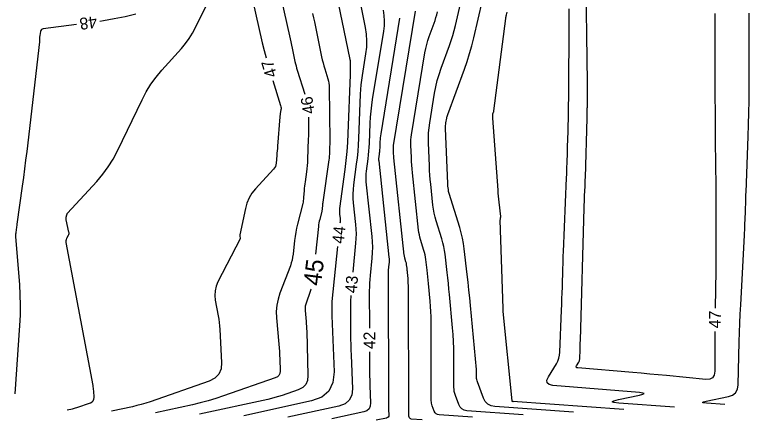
# Model space of a CAD drawing. Extents: x 2384780 to 2405861, y 547869 to 573706.
# Drawn here: x 2395631.2 to 2395756, y 552063.9 to 552132.8 of the extents above; entities that cross this region are included whole.
import ezdxf

# ---------------------------------------------------------------- set-up
doc = ezdxf.new("R2010")
doc.units = 0
doc.layers.add('Old_Level_60', color=7, linetype='Continuous')
doc.layers.add('Old_Level_61', color=7, linetype='Continuous')

msp = doc.modelspace()

# ---------------------------------------------------------------- linework, layer by layer
at = {"layer": 'Old_Level_60'}
for points in [[(2395750.176, 552078.97225), (2395750.16775, 552078.05125), (2395750.1635, 552076.95), (2395750.16525, 552075.8485), (2395750.17975, 552072.25075), (2395750.0865, 552071.58525), (2395749.80075, 552071.13125), (2395749.32225, 552070.88825), (2395748.65125, 552070.85675), (2395741.985, 552071.4995), (2395740.55625, 552071.63475), (2395739.12725, 552071.7655), (2395737.6975, 552071.89125), (2395736.2675, 552072.01225), (2395726.90075, 552072.78925), (2395726.73275, 552072.8265), (2395726.64375, 552072.90375), (2395726.634, 552073.02125), (2395726.7035, 552073.179), (2395727.05975, 552073.759), (2395727.12725, 552073.886), (2395727.177, 552074.0185), (2395727.20925, 552074.15625), (2395727.2235, 552074.29925), (2395727.288, 552075.988), (2395727.3015, 552076.34975), (2395727.314, 552076.71175), (2395727.32575, 552077.0735), (2395727.33675, 552077.4355), (2395727.99475, 552099.999), (2395728.01025, 552100.50775), (2395728.0275, 552101.0165), (2395728.0465, 552101.525), (2395728.06675, 552102.0335), (2395728.13625, 552103.69475), (2395728.1505, 552104.05075), (2395728.1635, 552104.40675), (2395728.1755, 552104.76275), (2395728.1865, 552105.119), (2395728.47675, 552115.20975), (2395728.483, 552115.42725), (2395728.489, 552115.645), (2395728.495, 552115.8625), (2395728.50075, 552116.08025), (2395728.51925, 552116.79125), (2395728.52275, 552116.9435), (2395728.5255, 552117.09575), (2395728.52775, 552117.24825), (2395728.529, 552117.4005), (2395728.5415, 552119.496), (2395728.543, 552119.945), (2395728.54225, 552120.394), (2395728.53925, 552120.843), (2395728.534, 552121.292), (2395728.24825, 552141.47075)], [(2395689.1905, 552138.67725), (2395690.77925, 552130.60275), (2395690.94825, 552129.4875), (2395691.017, 552128.37075), (2395690.985, 552127.25225), (2395690.8525, 552126.132), (2395690.2555, 552122.47025), (2395690.13975, 552121.68425), (2395690.048, 552120.896), (2395689.9805, 552120.105), (2395689.93725, 552119.312), (2395689.6415, 552111.76925), (2395689.586, 552110.677), (2395689.505, 552109.587), (2395689.3985, 552108.49925), (2395689.2665, 552107.4135), (2395688.7945, 552103.87075), (2395688.716, 552103.11125), (2395688.683, 552102.35125), (2395688.69575, 552101.5905), (2395688.75375, 552100.829), (2395689.144, 552097.155), (2395689.20725, 552096.3675), (2395689.2295, 552095.58025), (2395689.211, 552094.7925), (2395689.15175, 552094.005), (2395688.65425, 552089.0835)], [(2395675.89475, 552138.3445), (2395678.026, 552128.69875), (2395678.14275, 552128.16625), (2395678.258, 552127.6335), (2395678.3715, 552127.1005), (2395678.4835, 552126.567), (2395678.84675, 552124.82375), (2395678.929, 552124.4515), (2395679.0205, 552124.0815), (2395679.12125, 552123.714), (2395679.23125, 552123.34875), (2395680.4975, 552119.32425)], [(2395685.47925, 552138.11775), (2395688.17375, 552125.182), (2395688.17975, 552125.155), (2395688.1865, 552125.12825), (2395688.19375, 552125.1015), (2395688.20175, 552125.07525), (2395688.22875, 552124.989), (2395688.23375, 552124.9705), (2395688.2375, 552124.95175), (2395688.23975, 552124.93275), (2395688.24075, 552124.9135), (2395688.25, 552123.65325), (2395688.25025, 552123.38325), (2395688.24775, 552123.1135), (2395688.24175, 552122.8435), (2395688.23275, 552122.57375), (2395687.8415, 552112.59675), (2395687.7635, 552111.0655), (2395687.65, 552109.53725), (2395687.50075, 552108.012), (2395687.316, 552106.49), (2395686.431, 552099.85075), (2395686.4075, 552099.6225), (2395686.3975, 552099.39375), (2395686.40125, 552099.165), (2395686.41875, 552098.93575), (2395686.49825, 552098.1875), (2395686.51125, 552098.027), (2395686.51575, 552097.8665), (2395686.512, 552097.70625), (2395686.5, 552097.54575), (2395686.48425, 552097.39125)], [(2395671.60125, 552135.39425), (2395673.28975, 552128.001), (2395673.59725, 552126.71275), (2395673.9235, 552125.4555)], [(2395717.60875, 552064.852), (2395708.07575, 552065.5375), (2395707.6075, 552065.62925), (2395707.222, 552065.8315), (2395706.91875, 552066.14375), (2395706.69775, 552066.5665), (2395706.11075, 552068.128), (2395706.0005, 552068.46525), (2395705.9215, 552068.8085), (2395705.874, 552069.15725), (2395705.85725, 552069.51175), (2395705.8435, 552074.959), (2395705.82725, 552076.1255), (2395705.78475, 552077.291), (2395705.71575, 552078.455), (2395705.6205, 552079.618), (2395705.09425, 552085.25025), (2395705.00325, 552086.196), (2395704.90725, 552087.141), (2395704.806, 552088.0855), (2395704.6995, 552089.0295), (2395704.3435, 552092.1125), (2395704.252, 552092.76975), (2395704.13025, 552093.42075), (2395703.9785, 552094.0655), (2395703.7965, 552094.70375), (2395702.8485, 552097.75825), (2395702.6615, 552098.41625), (2395702.5075, 552099.08075), (2395702.386, 552099.75225), (2395702.29725, 552100.43025), (2395701.91575, 552104.02475), (2395701.84025, 552104.7955), (2395701.77775, 552105.567), (2395701.72825, 552106.33975), (2395701.69175, 552107.11325), (2395701.538, 552111.05425), (2395701.52625, 552111.8975), (2395701.5565, 552112.73825), (2395701.62925, 552113.57625), (2395701.744, 552114.41175), (2395702.5685, 552119.4695), (2395702.77075, 552120.5465), (2395703.024, 552121.61), (2395703.328, 552122.66025), (2395703.68325, 552123.697), (2395705.11225, 552127.5635), (2395705.405, 552128.396), (2395705.6705, 552129.23675), (2395705.90925, 552130.0855), (2395706.121, 552130.94225), (2395707.1565, 552135.4415)], [(2395726.17925, 552065.28275), (2395712.81375, 552066.24375), (2395712.1575, 552066.3725), (2395711.61675, 552066.656), (2395711.1915, 552067.094), (2395710.88175, 552067.68675), (2395709.8555, 552070.4165), (2395709.79, 552070.61675), (2395709.74325, 552070.8205), (2395709.71475, 552071.0275), (2395709.705, 552071.238), (2395709.70325, 552071.93125), (2395709.70125, 552072.07975), (2395709.69575, 552072.228), (2395709.687, 552072.376), (2395709.67475, 552072.524), (2395708.6605, 552083.38375), (2395708.533, 552084.7095), (2395708.39825, 552086.0345), (2395708.25625, 552087.35875), (2395708.107, 552088.68225), (2395707.60775, 552093.0045), (2395707.4795, 552093.92625), (2395707.309, 552094.839), (2395707.096, 552095.74275), (2395706.841, 552096.63775), (2395705.04425, 552102.426), (2395704.99725, 552102.5915), (2395704.9585, 552102.75875), (2395704.928, 552102.92775), (2395704.9055, 552103.09825), (2395704.846, 552103.6585), (2395704.83425, 552103.7785), (2395704.82475, 552103.89875), (2395704.817, 552104.01925), (2395704.81125, 552104.13975), (2395704.44675, 552113.48725), (2395704.44325, 552113.7245), (2395704.452, 552113.961), (2395704.47225, 552114.19675), (2395704.50475, 552114.432), (2395704.62975, 552115.1985), (2395704.66025, 552115.36175), (2395704.69875, 552115.523), (2395704.74475, 552115.68225), (2395704.79875, 552115.8395), (2395707.64475, 552123.54075), (2395708.1075, 552124.8565), (2395708.52725, 552126.185), (2395708.9045, 552127.52625), (2395709.239, 552128.88025), (2395710.69, 552135.18475)], [(2395640.14975, 552065.68275), (2395641.01875, 552065.87325), (2395641.204, 552065.91675), (2395641.388, 552065.96575), (2395641.5705, 552066.02025), (2395641.75125, 552066.08), (2395644.10825, 552066.89875), (2395644.3835, 552067.037), (2395644.575, 552067.2315), (2395644.68225, 552067.4825), (2395644.70575, 552067.7895), (2395644.64525, 552068.885), (2395644.6285, 552069.11925), (2395644.60425, 552069.3525), (2395644.57225, 552069.585), (2395644.53275, 552069.8165), (2395639.9845, 552094.09525), (2395639.96475, 552094.28125), (2395639.9755, 552094.4625), (2395640.017, 552094.6395), (2395640.0895, 552094.81175), (2395640.37575, 552095.36775), (2395640.426, 552095.48825), (2395640.4535, 552095.61175), (2395640.45875, 552095.73825), (2395640.44125, 552095.8675), (2395639.98275, 552097.96375), (2395639.964, 552098.07675), (2395639.9575, 552098.18975), (2395639.963, 552098.30275), (2395639.9805, 552098.416), (2395640.05775, 552098.7855), (2395640.079, 552098.86225), (2395640.10975, 552098.93425), (2395640.15, 552099.001), (2395640.2, 552099.06325), (2395645.169, 552104.488), (2395646.1865, 552105.68275), (2395647.10875, 552106.94175), (2395647.93575, 552108.26525), (2395648.668, 552109.653), (2395652.8545, 552118.336), (2395653.5635, 552119.6835), (2395654.3625, 552120.971), (2395655.251, 552122.19825), (2395656.22925, 552123.3655), (2395659.5715, 552127.0795), (2395660.257, 552127.89625), (2395660.881, 552128.7545), (2395661.4435, 552129.654), (2395661.9445, 552130.595), (2395663.8145, 552134.4195)], [(2395693.81075, 552133.5595), (2395693.946, 552132.66675), (2395694.00075, 552131.77275), (2395693.97525, 552130.87725), (2395693.86925, 552129.98075), (2395691.9825, 552118.408), (2395691.8345, 552117.4035), (2395691.7175, 552116.39625), (2395691.63125, 552115.3855), (2395691.576, 552114.372), (2395691.4415, 552110.94175), (2395691.40825, 552110.28875), (2395691.35975, 552109.63675), (2395691.29625, 552108.98625), (2395691.21725, 552108.33725), (2395690.935, 552106.2185), (2395690.888, 552105.7645), (2395690.86825, 552105.30975), (2395690.876, 552104.855), (2395690.91075, 552104.39975), (2395691.896, 552095.1205), (2395691.96925, 552094.20725), (2395691.99525, 552093.29375), (2395691.974, 552092.38025), (2395691.90525, 552091.46675), (2395691.60325, 552088.48175), (2395691.547, 552087.84175), (2395691.50725, 552087.201), (2395691.484, 552086.55925), (2395691.47725, 552085.91675), (2395691.4935, 552079.556)], [(2395743.32, 552066.1445), (2395733.862, 552066.8245), (2395733.02325, 552066.92275), (2395732.73725, 552067.05725), (2395733.00325, 552067.228), (2395733.822, 552067.435), (2395737.3985, 552068.17025), (2395737.9715, 552068.316), (2395738.158, 552068.43875), (2395737.95825, 552068.53825), (2395737.37175, 552068.6145), (2395722.664, 552069.8345), (2395722.03325, 552069.9745), (2395721.6995, 552070.26475), (2395721.663, 552070.70575), (2395721.92375, 552071.297), (2395723.26075, 552073.47425), (2395723.514, 552073.951), (2395723.70075, 552074.44775), (2395723.82125, 552074.9645), (2395723.8755, 552075.50175), (2395724.146, 552082.5825), (2395724.1825, 552083.56875), (2395724.21675, 552084.55525), (2395724.249, 552085.54175), (2395724.27875, 552086.52825), (2395724.37275, 552089.751), (2395724.394, 552090.4415), (2395724.4175, 552091.132), (2395724.443, 552091.82225), (2395724.47075, 552092.51275), (2395724.99675, 552105.11075), (2395725.021, 552105.71725), (2395725.0435, 552106.32375), (2395725.06375, 552106.9305), (2395725.08225, 552107.537), (2395725.13925, 552109.519), (2395725.1515, 552109.9435), (2395725.16325, 552110.36825), (2395725.17475, 552110.793), (2395725.186, 552111.21775), (2395725.301, 552115.637), (2395725.3235, 552116.584), (2395725.341, 552117.53125), (2395725.35375, 552118.4785), (2395725.36175, 552119.42575), (2395725.433, 552131.37225), (2395725.43725, 552132.59325), (2395725.43525, 552133.814)], [(2395651.8305, 552132.8775), (2395649.9935, 552132.4485), (2395648.1465, 552132.07275), (2395646.2895, 552131.7505), (2395645.694, 552131.6645)], [(2395700.468, 552063.9905), (2395698.59975, 552064.12475), (2395698.508, 552064.14275), (2395698.4325, 552064.1825), (2395698.373, 552064.24375), (2395698.32975, 552064.3265), (2395698.21475, 552064.6325), (2395698.193, 552064.6985), (2395698.1775, 552064.76575), (2395698.16825, 552064.83425), (2395698.165, 552064.90375), (2395698.10925, 552086.8425), (2395698.105, 552087.133), (2395698.0945, 552087.42325), (2395698.07725, 552087.71325), (2395698.0535, 552088.003), (2395697.962, 552088.98325), (2395697.94425, 552089.16875), (2395697.92525, 552089.35375), (2395697.9055, 552089.539), (2395697.88475, 552089.724), (2395697.81475, 552090.32825), (2395697.797, 552090.457), (2395697.773, 552090.5845), (2395697.74325, 552090.711), (2395697.70775, 552090.836), (2395697.52175, 552091.43475), (2395697.48525, 552091.5635), (2395697.455, 552091.69375), (2395697.43125, 552091.8255), (2395697.41375, 552091.95825), (2395695.6595, 552108.4785), (2395695.639, 552108.68875), (2395695.622, 552108.899), (2395695.6085, 552109.10975), (2395695.5985, 552109.3205), (2395695.5715, 552110.00975), (2395695.5695, 552110.15725), (2395695.57475, 552110.3045), (2395695.5875, 552110.451), (2395695.60775, 552110.597), (2395699.323, 552133.38725)], [(2395709.0385, 552064.42125), (2395703.33775, 552064.83125), (2395703.05775, 552064.886), (2395702.82725, 552065.007), (2395702.64575, 552065.19375), (2395702.51375, 552065.4465), (2395702.16275, 552066.38025), (2395702.09675, 552066.582), (2395702.0495, 552066.78725), (2395702.021, 552066.99575), (2395702.01125, 552067.20775), (2395701.977, 552080.58425), (2395701.96475, 552081.471), (2395701.9325, 552082.35675), (2395701.88, 552083.24175), (2395701.8075, 552084.1255), (2395701.52825, 552087.11675), (2395701.47375, 552087.68225), (2395701.41625, 552088.2475), (2395701.35575, 552088.81225), (2395701.292, 552089.37675), (2395701.079, 552091.22025), (2395701.0245, 552091.6135), (2395700.95175, 552092.00275), (2395700.861, 552092.38825), (2395700.752, 552092.77), (2395700.185, 552094.5965), (2395700.0735, 552094.98975), (2395699.98125, 552095.38725), (2395699.90875, 552095.78875), (2395699.8555, 552096.19425), (2395698.8195, 552105.95025), (2395698.757, 552106.5915), (2395698.705, 552107.2335), (2395698.66375, 552107.87625), (2395698.63325, 552108.5195), (2395698.55125, 552110.623), (2395698.545, 552111.073), (2395698.56125, 552111.5215), (2395698.6, 552111.96875), (2395698.66125, 552112.41475), (2395700.92725, 552126.31525), (2395701.06075, 552127.0265), (2395701.228, 552127.729), (2395701.429, 552128.4225), (2395701.6635, 552129.10725), (2395702.48475, 552131.32925), (2395702.653, 552131.80775), (2395702.8055, 552132.291), (2395702.94275, 552132.77875), (2395703.0645, 552133.271)], [(2395751.89025, 552066.57525), (2395748.77025, 552066.7995), (2395748.26725, 552066.8585), (2395748.0955, 552066.93925), (2395748.25525, 552067.0415), (2395748.74625, 552067.16575), (2395752.496, 552067.9365), (2395753.20175, 552068.1835), (2395753.71225, 552068.59425), (2395754.02775, 552069.16875), (2395754.14775, 552069.907), (2395754.34775, 552077.23825), (2395754.39575, 552078.809), (2395754.454, 552080.37925), (2395754.52225, 552081.94925), (2395754.601, 552083.51875), (2395755.2325, 552095.36325), (2395755.2535, 552095.7695), (2395755.27275, 552096.176), (2395755.29075, 552096.5825), (2395755.30725, 552096.989), (2395755.35825, 552098.31725), (2395755.36875, 552098.60175), (2395755.3785, 552098.8865), (2395755.38775, 552099.17125), (2395755.396, 552099.45575), (2395755.444, 552101.176), (2395755.45475, 552101.54475), (2395755.4665, 552101.91325), (2395755.47925, 552102.28175), (2395755.49275, 552102.65025), (2395755.85325, 552112.1015), (2395755.921, 552114.127), (2395755.96975, 552116.15275), (2395755.9995, 552118.179), (2395756.01025, 552120.2055), (2395756.0165, 552131.061), (2395756.01875, 552131.5585), (2395756.025, 552132.056), (2395756.03525, 552132.5535), (2395756.04925, 552133.05075)], [(2395750.18325, 552133.0115), (2395750.18375, 552132.7485), (2395750.21425, 552118.4785), (2395750.21975, 552116.681), (2395750.22875, 552114.88375), (2395750.2415, 552113.08625), (2395750.2575, 552111.289), (2395750.334, 552103.62575), (2395750.3375, 552103.2635), (2395750.341, 552102.90125), (2395750.34475, 552102.53925), (2395750.34825, 552102.177), (2395750.36, 552100.99375), (2395750.3625, 552100.74025), (2395750.36425, 552100.48675), (2395750.3655, 552100.23325), (2395750.3665, 552099.9795), (2395750.38125, 552094.26575), (2395750.3815, 552093.04125), (2395750.37575, 552091.817), (2395750.36425, 552090.5925), (2395750.3465, 552089.36825), (2395750.239, 552082.97175)], [(2395641.7295, 552131.133), (2395636.08075, 552130.40175), (2395635.90325, 552130.35475), (2395635.76675, 552130.26525), (2395635.6705, 552130.13325), (2395635.61525, 552129.95825), (2395635.4885, 552129.25125), (2395635.47225, 552129.147), (2395635.4605, 552129.04225), (2395635.4535, 552128.93725), (2395635.451, 552128.83175), (2395635.4505, 552128.48625), (2395635.44925, 552128.4125), (2395635.446, 552128.3385), (2395635.44075, 552128.265), (2395635.433, 552128.19125), (2395633.25275, 552109.53275), (2395633.0765, 552108.05975), (2395632.892, 552106.588), (2395632.6995, 552105.11725), (2395632.49875, 552103.64775), (2395631.6015, 552097.2135), (2395631.572, 552097.0025), (2395631.5425, 552096.79175), (2395631.51275, 552096.58075), (2395631.483, 552096.36975), (2395631.386, 552095.68075), (2395631.36925, 552095.53275), (2395631.3605, 552095.38475), (2395631.36, 552095.2365), (2395631.36775, 552095.088), (2395632.01275, 552086.96325), (2395632.11825, 552085.22225), (2395632.15825, 552083.48075), (2395632.13275, 552081.73925), (2395632.04175, 552079.99725), (2395631.21775, 552068.397)], [(2395696.62075, 552132.20275), (2395693.41875, 552112.56125), (2395693.37025, 552112.232), (2395693.332, 552111.902), (2395693.30375, 552111.57075), (2395693.2855, 552111.2385), (2395693.2415, 552110.11425), (2395693.2305, 552109.90025), (2395693.21475, 552109.68675), (2395693.19375, 552109.4735), (2395693.168, 552109.26075), (2395693.0755, 552108.5665), (2395693.06, 552108.4175), (2395693.05375, 552108.2685), (2395693.05625, 552108.1195), (2395693.0675, 552107.97025), (2395694.80525, 552091.6065), (2395694.82925, 552091.307), (2395694.83775, 552091.00775), (2395694.83075, 552090.70825), (2395694.80825, 552090.409), (2395694.70925, 552089.43075), (2395694.69075, 552089.221), (2395694.67775, 552089.011), (2395694.67025, 552088.8005), (2395694.668, 552088.59), (2395694.72325, 552066.90675), (2395694.72525, 552066.615), (2395694.73025, 552066.32325), (2395694.73775, 552066.03175), (2395694.748, 552065.74), (2395694.78575, 552064.78775), (2395694.768, 552064.6035), (2395694.69825, 552064.45975), (2395694.5765, 552064.35575), (2395694.403, 552064.292), (2395692.63475, 552063.90425)], [(2395675.06625, 552121.6225), (2395676.40175, 552117.352), (2395676.4475, 552117.1695), (2395676.47125, 552116.9855), (2395676.47275, 552116.8), (2395676.452, 552116.61325), (2395676.3485, 552116), (2395676.32775, 552115.86825), (2395676.31, 552115.73625), (2395676.295, 552115.604), (2395676.283, 552115.47125), (2395675.888, 552110.49225), (2395675.85575, 552110.0895), (2395675.823, 552109.68675), (2395675.78975, 552109.284), (2395675.75575, 552108.8815), (2395675.644, 552107.56625), (2395675.59925, 552107.29375), (2395675.51275, 552107.03925), (2395675.38425, 552106.80325), (2395675.214, 552106.5855), (2395672.133, 552103.222), (2395671.53025, 552102.4715), (2395671.04275, 552101.66225), (2395670.6705, 552100.794), (2395670.41325, 552099.8665), (2395669.47825, 552095.38325), (2395669.4675, 552095.31475), (2395669.46425, 552095.24625), (2395669.46825, 552095.17775), (2395669.4795, 552095.10925), (2395669.5285, 552094.8855), (2395669.53475, 552094.83825), (2395669.533, 552094.792), (2395669.52275, 552094.74675), (2395669.5045, 552094.7025), (2395665.75075, 552087.41875), (2395665.4375, 552086.672), (2395665.25725, 552085.90575), (2395665.21025, 552085.12), (2395665.29625, 552084.31475), (2395665.795, 552081.65275), (2395665.8925, 552081.08125), (2395665.97125, 552080.50725), (2395666.0315, 552079.93125), (2395666.07275, 552079.35275), (2395666.383, 552073.736), (2395666.29875, 552072.6335), (2395665.9135, 552071.73275), (2395665.22675, 552071.03425), (2395664.2385, 552070.53775), (2395654.22675, 552067.0605), (2395653.48375, 552066.81475), (2395652.7345, 552066.59125), (2395651.979, 552066.39025), (2395651.21725, 552066.21125), (2395647.6475, 552065.42875)], [(2395681.12, 552115.39625), (2395681.13275, 552113.664), (2395681.134, 552113.1685), (2395681.12975, 552112.67325), (2395681.12075, 552112.17775), (2395681.10625, 552111.6825), (2395680.9875, 552108.206), (2395680.9625, 552107.6815), (2395680.923, 552107.158), (2395680.86975, 552106.636), (2395680.802, 552106.11525), (2395680.5575, 552104.41575), (2395680.5085, 552104.05125), (2395680.46625, 552103.686), (2395680.43075, 552103.32), (2395680.40225, 552102.9535), (2395680.318, 552101.737), (2395680.29425, 552101.4775), (2395680.25875, 552101.2195), (2395680.21175, 552100.96375), (2395680.15275, 552100.7095), (2395679.26625, 552097.23725), (2395679.102, 552096.5405), (2395678.96325, 552095.83925), (2395678.85025, 552095.1335), (2395678.763, 552094.423), (2395678.52, 552092.09475), (2395678.45225, 552091.59975), (2395678.353, 552091.112), (2395678.22225, 552090.63175), (2395678.06025, 552090.159), (2395676.28475, 552085.47575), (2395675.9635, 552084.464), (2395675.7605, 552083.436), (2395675.676, 552082.39125), (2395675.70975, 552081.33025), (2395676.0995, 552076.846), (2395676.14975, 552076.2175), (2395676.19075, 552075.58825), (2395676.223, 552074.9585), (2395676.246, 552074.32825), (2395676.30675, 552072.26875), (2395676.266, 552071.8645), (2395676.11775, 552071.53425), (2395675.862, 552071.27825), (2395675.4985, 552071.09625), (2395666.70225, 552068.04125), (2395665.39725, 552067.6095), (2395664.08125, 552067.217), (2395662.754, 552066.8635), (2395661.416, 552066.5495), (2395655.1455, 552065.17475)], [(2395686.08175, 552093.4115), (2395685.13675, 552084.0665), (2395685.1155, 552083.8255), (2395685.1005, 552083.58425), (2395685.09175, 552083.3425), (2395685.08925, 552083.10075), (2395685.09125, 552082.30975), (2395685.0925, 552082.1405), (2395685.09525, 552081.971), (2395685.09975, 552081.8015), (2395685.10575, 552081.63225), (2395685.483, 552072.1355), (2395685.305, 552070.30025), (2395684.6095, 552068.865), (2395683.3965, 552067.82925), (2395681.666, 552067.19325), (2395670.14125, 552064.6665)], [(2395688.33725, 552085.09675), (2395688.301, 552084.097), (2395688.28775, 552082.802), (2395688.2985, 552078.56925), (2395688.305, 552077.66225), (2395688.32, 552076.75525), (2395688.34325, 552075.84875), (2395688.375, 552074.94225), (2395688.6005, 552069.2685), (2395688.49425, 552068.172), (2395688.07875, 552067.3145), (2395687.354, 552066.69575), (2395686.32, 552066.31575), (2395677.639, 552064.4125)], [(2395691.50375, 552075.556), (2395691.50925, 552073.31975), (2395691.51575, 552072.4295), (2395691.5305, 552071.5395), (2395691.55325, 552070.6495), (2395691.5845, 552069.75975), (2395691.7, 552066.85375), (2395691.6455, 552066.292), (2395691.43275, 552065.85275), (2395691.0615, 552065.53575), (2395690.532, 552065.34125), (2395685.137, 552064.1585)]]:
    msp.add_lwpolyline(points, dxfattribs=at)
at = {"layer": 'Old_Level_61'}
for points in [[(2395681.84325, 552132.984), (2395681.993, 552132.28125), (2395682.1405, 552131.578), (2395683.37375, 552125.6585), (2395683.49025, 552125.132), (2395683.6195, 552124.609), (2395683.762, 552124.0895), (2395683.9175, 552123.57325), (2395684.44625, 552121.8925), (2395684.54575, 552121.53025), (2395684.6175, 552121.1635), (2395684.66175, 552120.7925), (2395684.6785, 552120.417), (2395684.745, 552111.393), (2395684.74575, 552111.06975), (2395684.743, 552110.7465), (2395684.737, 552110.42325), (2395684.72775, 552110.10025), (2395684.6915, 552109.04475), (2395684.68075, 552108.81875), (2395684.664, 552108.5935), (2395684.64075, 552108.3685), (2395684.61175, 552108.14425), (2395683.581, 552100.97575), (2395683.5605, 552100.823), (2395683.54275, 552100.67), (2395683.52775, 552100.51675), (2395683.51575, 552100.363), (2395683.481, 552099.86075), (2395683.47125, 552099.7535), (2395683.4565, 552099.647), (2395683.43725, 552099.54125), (2395683.41275, 552099.4365), (2395683.05225, 552098.0245), (2395682.98075, 552097.72075), (2395682.92025, 552097.41525), (2395682.871, 552097.10775), (2395682.833, 552096.798), (2395682.34275, 552092.10175)], [(2395734.7495, 552065.7135), (2395715.85425, 552067.07225), (2395715.84575, 552067.07325), (2395715.843, 552067.0745), (2395715.8455, 552067.07625), (2395715.854, 552067.0785), (2395715.89025, 552067.08575), (2395715.896, 552067.08725), (2395715.898, 552067.0885), (2395715.896, 552067.0895), (2395715.89, 552067.09025), (2395715.75725, 552067.1015), (2395715.744, 552067.10425), (2395715.73725, 552067.11025), (2395715.7365, 552067.1195), (2395715.74175, 552067.13175), (2395715.7695, 552067.17675), (2395715.7745, 552067.1865), (2395715.77775, 552067.197), (2395715.77925, 552067.2075), (2395715.779, 552067.21875), (2395714.245, 552082.38225), (2395714.24075, 552082.43325), (2395714.238, 552082.4845), (2395714.23725, 552082.53575), (2395714.238, 552082.587), (2395714.2435, 552082.7545), (2395714.24425, 552082.7905), (2395714.24475, 552082.82625), (2395714.24425, 552082.86225), (2395714.2435, 552082.89825), (2395713.7415, 552097.9215), (2395713.74125, 552097.97975), (2395713.74375, 552098.03775), (2395713.74975, 552098.0955), (2395713.75875, 552098.153), (2395713.793, 552098.3405), (2395713.79875, 552098.38075), (2395713.80175, 552098.421), (2395713.80175, 552098.4615), (2395713.79875, 552098.502), (2395713.53375, 552100.93025), (2395713.47925, 552101.45075), (2395713.42975, 552101.97175), (2395713.38525, 552102.49325), (2395713.34575, 552103.01525), (2395712.479, 552115.1945), (2395712.47425, 552115.26825), (2395712.46975, 552115.342), (2395712.466, 552115.41575), (2395712.463, 552115.4895), (2395712.4535, 552115.73075), (2395712.454, 552115.782), (2395712.4595, 552115.8325), (2395712.46975, 552115.88225), (2395712.48525, 552115.93125), (2395712.59475, 552116.22725), (2395712.61625, 552116.29125), (2395712.63425, 552116.356), (2395712.64825, 552116.42175), (2395712.65875, 552116.48825), (2395714.66525, 552132.172), (2395714.6855, 552132.31675), (2395714.7095, 552132.461), (2395714.737, 552132.60475), (2395714.768, 552132.74775), (2395714.87525, 552133.21375)], [(2395681.57425, 552086.1585), (2395681.565, 552086.12475), (2395681.393, 552085.623), (2395680.7765, 552083.9965), (2395680.665, 552083.64525), (2395680.5945, 552083.28825), (2395680.565, 552082.9255), (2395680.57675, 552082.557), (2395680.74025, 552080.677), (2395680.77225, 552080.27375), (2395680.79875, 552079.8705), (2395680.81925, 552079.46675), (2395680.834, 552079.06275), (2395681.0575, 552071.48675), (2395680.9745, 552070.66525), (2395680.67325, 552069.99425), (2395680.1535, 552069.474), (2395679.415, 552069.10425), (2395676.646, 552068.1425), (2395676.05025, 552067.9455), (2395675.44925, 552067.76625), (2395674.84325, 552067.60475), (2395674.23225, 552067.46125), (2395662.64325, 552064.9205)]]:
    msp.add_lwpolyline(points, dxfattribs=at)

# ---------------------------------------------------------------- texts
at = {"layer": 'Old_Level_60'}
for s, rotation, p in [('48', 187.6392333, (2395645.0705, 552132.58075)), ('47', 106.6028944, (2395675.8435, 552122.44575)), ('46', 99.0059722, (2395682.21825, 552116.08475)), ('44', 84.2255639, (2395687.129, 552093.828)), ('43', 85.4547278, (2395689.33575, 552085.43575)), ('47', 89.0977694, (2395751.18275, 552079.5235)), ('42', 90.1459111, (2395692.5025, 552075.992))]:
    msp.add_text(s, height=2, rotation=rotation, dxfattribs=at).set_placement(p)
at = {"layer": 'Old_Level_61'}
msp.add_text('45', height=3, rotation=82.6316528, dxfattribs=at).set_placement((2395683.22375, 552086.6415))

doc.saveas('drawing.dxf')
